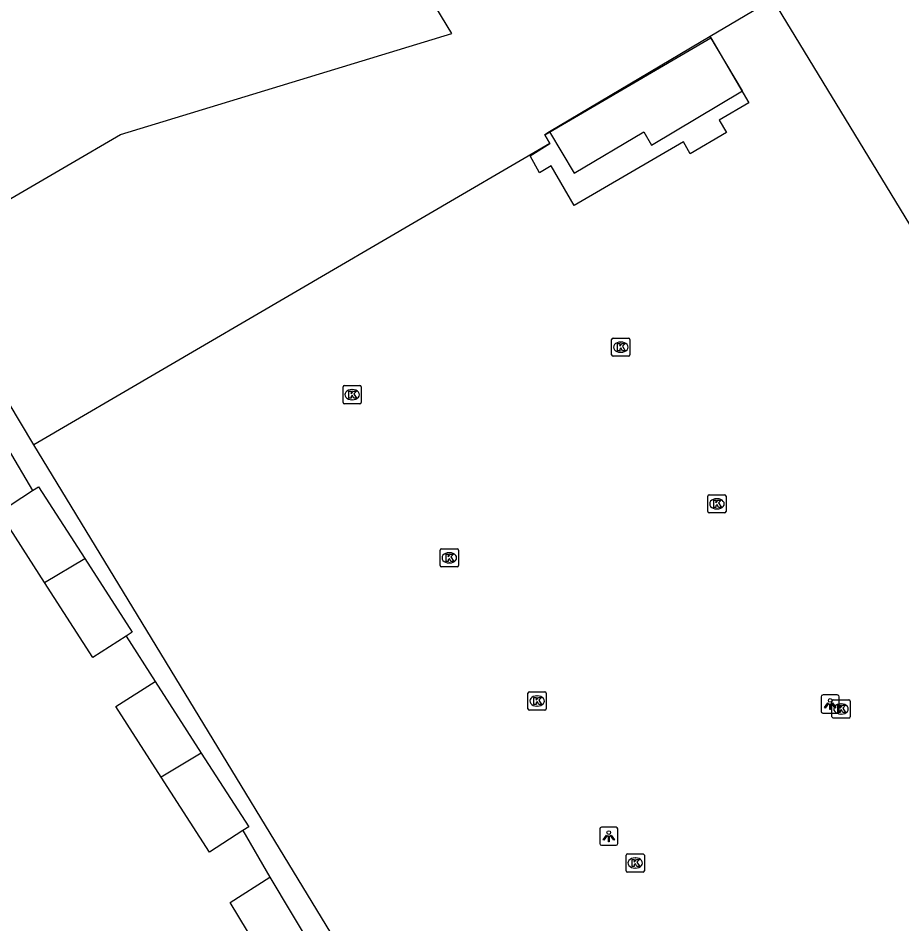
# Model space of a CAD drawing. Extents: x 159888 to 160757, y 384031 to 384746.
# Drawn here: x 160361.8 to 160410.46, y 384600.66 to 384650.52 of the extents above; entities that cross this region are included whole.
import ezdxf

# ---------------------------------------------------------------- set-up
doc = ezdxf.new("R2010")
doc.units = 0
for name, color, linetype in [('IMGEO_Kolk', 7, 'Continuous'), ('IMGEO_Lichtpunt', 7, 'Continuous'), ('IMGEO_Pand', 7, 'Continuous'), ('IMGEO_Pand_vergunning_verleend', 7, 'Continuous'), ('IMGEO_Voetpad_open', 7, 'Continuous')]:
    doc.layers.add(name, color=color, linetype=linetype)

msp = doc.modelspace()

# ---------------------------------------------------------------- linework, layer by layer
at = {"layer": 'IMGEO_Kolk'}
for p, q in [((160394.555, 384632.904), (160395.407, 384632.904)), ((160394.48, 384631.978), (160394.48, 384632.83)), ((160394.968, 384632.684), (160394.993, 384632.684)), ((160395.481, 384632.83), (160395.481, 384631.978)), ((160395.407, 384631.904), (160394.555, 384631.904)), ((160394.991, 384632.124), (160394.966, 384632.124)), ((160379.691, 384629.363), (160379.691, 384630.215)), ((160379.766, 384630.289), (160380.618, 384630.289)), ((160380.179, 384630.069), (160380.204, 384630.069)), ((160380.692, 384630.215), (160380.692, 384629.363)), ((160380.202, 384629.509), (160380.177, 384629.509)), ((160380.618, 384629.289), (160379.766, 384629.289)), ((160399.778, 384623.352), (160399.778, 384624.204)), ((160399.853, 384624.278), (160400.705, 384624.278)), ((160400.266, 384624.058), (160400.291, 384624.058)), ((160400.779, 384624.204), (160400.779, 384623.352)), ((160400.289, 384623.498), (160400.264, 384623.498)), ((160400.705, 384623.278), (160399.853, 384623.278)), ((160385.042, 384620.38), (160385.042, 384621.232)), ((160385.117, 384621.306), (160385.969, 384621.306)), ((160385.53, 384621.086), (160385.555, 384621.086)), ((160386.043, 384621.232), (160386.043, 384620.38)), ((160385.553, 384620.526), (160385.528, 384620.526)), ((160385.969, 384620.306), (160385.117, 384620.306)), ((160389.873, 384612.502), (160389.873, 384613.354)), ((160389.948, 384613.428), (160390.8, 384613.428)), ((160390.361, 384613.208), (160390.386, 384613.208)), ((160390.874, 384613.354), (160390.874, 384612.502)), ((160406.684, 384612.99), (160407.536, 384612.99)), ((160390.384, 384612.648), (160390.359, 384612.648)), ((160406.609, 384612.064), (160406.609, 384612.916)), ((160407.097, 384612.77), (160407.122, 384612.77)), ((160407.61, 384612.916), (160407.61, 384612.064)), ((160390.8, 384612.428), (160389.948, 384612.428)), ((160407.536, 384611.99), (160406.684, 384611.99)), ((160407.12, 384612.21), (160407.095, 384612.21)), ((160395.355, 384604.509), (160396.207, 384604.509)), ((160395.28, 384603.583), (160395.28, 384604.435)), ((160395.768, 384604.289), (160395.793, 384604.289)), ((160396.281, 384604.435), (160396.281, 384603.583)), ((160396.207, 384603.509), (160395.355, 384603.509)), ((160395.791, 384603.729), (160395.766, 384603.729))]:
    msp.add_line(p, q, dxfattribs=at)
for points in [[(160394.555, 384632.904), (160395.407, 384632.904)], [(160394.48, 384631.978), (160394.48, 384632.83)], [(160394.801, 384632.604), (160394.924, 384632.604), (160394.924, 384632.453), (160395.054, 384632.604), (160395.218, 384632.604), (160395.072, 384632.453), (160395.225, 384632.204), (160395.073, 384632.204), (160394.988, 384632.368), (160394.924, 384632.301), (160394.924, 384632.204), (160394.801, 384632.204), (160394.801, 384632.604)], [(160395.481, 384632.83), (160395.481, 384631.978)], [(160395.407, 384631.904), (160394.555, 384631.904)], [(160379.691, 384629.363), (160379.691, 384630.215)], [(160379.766, 384630.289), (160380.618, 384630.289)], [(160380.012, 384629.989), (160380.135, 384629.989), (160380.135, 384629.838), (160380.265, 384629.989), (160380.429, 384629.989), (160380.283, 384629.838), (160380.436, 384629.589), (160380.284, 384629.589), (160380.199, 384629.753), (160380.135, 384629.686), (160380.135, 384629.589), (160380.012, 384629.589), (160380.012, 384629.989)], [(160380.692, 384630.215), (160380.692, 384629.363)], [(160380.618, 384629.289), (160379.766, 384629.289)], [(160399.778, 384623.352), (160399.778, 384624.204)], [(160399.853, 384624.278), (160400.705, 384624.278)], [(160400.099, 384623.978), (160400.222, 384623.978), (160400.222, 384623.827), (160400.352, 384623.978), (160400.516, 384623.978), (160400.37, 384623.827), (160400.523, 384623.578), (160400.371, 384623.578), (160400.286, 384623.742), (160400.222, 384623.675), (160400.222, 384623.578), (160400.099, 384623.578), (160400.099, 384623.978)], [(160400.779, 384624.204), (160400.779, 384623.352)], [(160400.705, 384623.278), (160399.853, 384623.278)], [(160385.042, 384620.38), (160385.042, 384621.232)], [(160385.117, 384621.306), (160385.969, 384621.306)], [(160385.363, 384621.006), (160385.486, 384621.006), (160385.486, 384620.855), (160385.616, 384621.006), (160385.78, 384621.006), (160385.634, 384620.855), (160385.787, 384620.606), (160385.635, 384620.606), (160385.55, 384620.77), (160385.486, 384620.703), (160385.486, 384620.606), (160385.363, 384620.606), (160385.363, 384621.006)], [(160386.043, 384621.232), (160386.043, 384620.38)], [(160385.969, 384620.306), (160385.117, 384620.306)], [(160389.873, 384612.502), (160389.873, 384613.354)], [(160389.948, 384613.428), (160390.8, 384613.428)], [(160390.194, 384613.128), (160390.317, 384613.128), (160390.317, 384612.977), (160390.447, 384613.128), (160390.611, 384613.128), (160390.465, 384612.977), (160390.618, 384612.728), (160390.466, 384612.728), (160390.381, 384612.892), (160390.317, 384612.825), (160390.317, 384612.728), (160390.194, 384612.728), (160390.194, 384613.128)], [(160390.874, 384613.354), (160390.874, 384612.502)], [(160406.684, 384612.99), (160407.536, 384612.99)], [(160406.609, 384612.064), (160406.609, 384612.916)], [(160406.93, 384612.69), (160407.053, 384612.69), (160407.053, 384612.539), (160407.183, 384612.69), (160407.347, 384612.69), (160407.201, 384612.539), (160407.354, 384612.29), (160407.202, 384612.29), (160407.117, 384612.454), (160407.053, 384612.387), (160407.053, 384612.29), (160406.93, 384612.29), (160406.93, 384612.69)], [(160407.61, 384612.916), (160407.61, 384612.064)], [(160390.8, 384612.428), (160389.948, 384612.428)], [(160407.536, 384611.99), (160406.684, 384611.99)], [(160395.355, 384604.509), (160396.207, 384604.509)], [(160395.28, 384603.583), (160395.28, 384604.435)], [(160395.601, 384604.209), (160395.724, 384604.209), (160395.724, 384604.058), (160395.854, 384604.209), (160396.018, 384604.209), (160395.872, 384604.058), (160396.025, 384603.809), (160395.873, 384603.809), (160395.788, 384603.973), (160395.724, 384603.906), (160395.724, 384603.809), (160395.601, 384603.809), (160395.601, 384604.209)], [(160396.281, 384604.435), (160396.281, 384603.583)], [(160396.207, 384603.509), (160395.355, 384603.509)]]:
    msp.add_lwpolyline(points, dxfattribs=at)
for centre, start, end in [((160394.557, 384632.828), 91.552, 178.448), ((160394.557, 384632.828), 91.552, 178.448), ((160395.405, 384632.828), 1.552, 88.448), ((160395.405, 384632.828), 1.552, 88.448), ((160394.557, 384631.98), 181.552, 268.448), ((160394.557, 384631.98), 181.552, 268.448), ((160395.405, 384631.98), 271.552, 358.448), ((160395.405, 384631.98), 271.552, 358.448), ((160379.768, 384630.213), 91.552, 178.448), ((160379.768, 384630.213), 91.552, 178.448), ((160380.616, 384630.213), 1.552, 88.448), ((160380.616, 384630.213), 1.552, 88.448), ((160379.768, 384629.365), 181.552, 268.448), ((160379.768, 384629.365), 181.552, 268.448), ((160380.616, 384629.365), 271.552, 358.448), ((160380.616, 384629.365), 271.552, 358.448), ((160399.855, 384624.202), 91.552, 178.448), ((160399.855, 384624.202), 91.552, 178.448), ((160400.703, 384624.202), 1.552, 88.448), ((160400.703, 384624.202), 1.552, 88.448), ((160399.855, 384623.354), 181.552, 268.448), ((160399.855, 384623.354), 181.552, 268.448), ((160400.703, 384623.354), 271.552, 358.448), ((160400.703, 384623.354), 271.552, 358.448), ((160385.119, 384621.23), 91.552, 178.448), ((160385.119, 384621.23), 91.552, 178.448), ((160385.967, 384621.23), 1.552, 88.448), ((160385.967, 384621.23), 1.552, 88.448), ((160385.119, 384620.382), 181.552, 268.448), ((160385.119, 384620.382), 181.552, 268.448), ((160385.967, 384620.382), 271.552, 358.448), ((160385.967, 384620.382), 271.552, 358.448), ((160389.95, 384613.352), 91.552, 178.448), ((160389.95, 384613.352), 91.552, 178.448), ((160390.798, 384613.352), 1.552, 88.448), ((160390.798, 384613.352), 1.552, 88.448), ((160406.686, 384612.914), 91.552, 178.448), ((160406.686, 384612.914), 91.552, 178.448), ((160407.534, 384612.914), 1.552, 88.448), ((160407.534, 384612.914), 1.552, 88.448), ((160389.95, 384612.504), 181.552, 268.448), ((160389.95, 384612.504), 181.552, 268.448), ((160390.798, 384612.504), 271.552, 358.448), ((160390.798, 384612.504), 271.552, 358.448), ((160406.686, 384612.066), 181.552, 268.448), ((160406.686, 384612.066), 181.552, 268.448), ((160407.534, 384612.066), 271.552, 358.448), ((160407.534, 384612.066), 271.552, 358.448), ((160395.357, 384604.433), 91.552, 178.448), ((160395.357, 384604.433), 91.552, 178.448), ((160396.205, 384604.433), 1.552, 88.448), ((160396.205, 384604.433), 1.552, 88.448), ((160395.357, 384603.585), 181.552, 268.448), ((160395.357, 384603.585), 181.552, 268.448), ((160396.205, 384603.585), 271.552, 358.448), ((160396.205, 384603.585), 271.552, 358.448)]:
    msp.add_arc(centre, 0.0765, start, end, dxfattribs=at)
for centre, major_axis, ratio, start_param, end_param in [((160394.967, 384632.404), (-0.387, 0.002), 0.722429, 4.712389, 7.853982), ((160394.992, 384632.404), (-0.39, 0.002), 0.717154, 1.570796, 4.712389), ((160380.178, 384629.789), (-0.387, 0.002), 0.722429, 4.712389, 7.853982), ((160380.203, 384629.789), (-0.39, 0.002), 0.717154, 1.570796, 4.712389), ((160400.265, 384623.778), (-0.387, 0.002), 0.722429, 4.712389, 7.853982), ((160400.29, 384623.778), (-0.39, 0.002), 0.717154, 1.570796, 4.712389), ((160385.529, 384620.806), (-0.387, 0.002), 0.722429, 4.712389, 7.853982), ((160385.554, 384620.806), (-0.39, 0.002), 0.717154, 1.570796, 4.712389), ((160390.36, 384612.928), (-0.387, 0.002), 0.722429, 4.712389, 7.853982), ((160390.385, 384612.928), (-0.39, 0.002), 0.717154, 1.570796, 4.712389), ((160407.096, 384612.49), (-0.387, 0.002), 0.722429, 4.712389, 7.853982), ((160407.121, 384612.49), (-0.39, 0.002), 0.717154, 1.570796, 4.712389), ((160395.767, 384604.009), (-0.387, 0.002), 0.722429, 4.712389, 7.853982), ((160395.792, 384604.009), (-0.39, 0.002), 0.717154, 1.570796, 4.712389)]:
    msp.add_ellipse(centre, major_axis=major_axis, ratio=ratio, start_param=start_param, end_param=end_param, dxfattribs=at)
at = {"layer": 'IMGEO_Lichtpunt'}
for p, q in [((160406.012, 384613.163), (160406.012, 384612.356)), ((160406.012, 384613.163), (160406.012, 384612.356)), ((160406.914, 384613.258), (160406.106, 384613.258)), ((160406.914, 384613.258), (160406.106, 384613.258)), ((160407.008, 384612.356), (160407.008, 384613.163)), ((160407.008, 384612.356), (160407.008, 384613.163)), ((160406.106, 384612.262), (160406.914, 384612.262)), ((160406.106, 384612.262), (160406.914, 384612.262)), ((160394.726, 384605.982), (160393.918, 384605.982)), ((160394.726, 384605.982), (160393.918, 384605.982)), ((160393.824, 384605.887), (160393.824, 384605.08)), ((160393.824, 384605.887), (160393.824, 384605.08)), ((160394.82, 384605.08), (160394.82, 384605.887)), ((160394.82, 384605.08), (160394.82, 384605.887)), ((160393.918, 384604.986), (160394.726, 384604.986)), ((160393.918, 384604.986), (160394.726, 384604.986))]:
    msp.add_line(p, q, dxfattribs=at)
for points in [[(160406.386, 384612.827), (160406.425, 384612.799), (160406.237, 384612.537), (160406.199, 384612.564), (160406.386, 384612.827)], [(160406.488, 384612.779), (160406.535, 384612.779), (160406.535, 384612.457), (160406.488, 384612.457), (160406.488, 384612.779)], [(160406.598, 384612.799), (160406.636, 384612.826), (160406.823, 384612.564), (160406.784, 384612.536), (160406.598, 384612.799)], [(160394.198, 384605.551), (160394.237, 384605.523), (160394.049, 384605.261), (160394.011, 384605.288), (160394.198, 384605.551)], [(160394.3, 384605.503), (160394.347, 384605.503), (160394.347, 384605.181), (160394.3, 384605.181), (160394.3, 384605.503)], [(160394.41, 384605.523), (160394.448, 384605.55), (160394.635, 384605.288), (160394.596, 384605.26), (160394.41, 384605.523)]]:
    msp.add_lwpolyline(points, dxfattribs=at)
for centre in [(160406.511, 384612.961), (160394.323, 384605.685)]:
    msp.add_circle(centre, 0.0994, dxfattribs=at)
for centre, start, end in [((160406.106, 384613.163), 90, 180), ((160406.106, 384613.163), 90, 180), ((160406.914, 384613.163), 0, 90), ((160406.914, 384613.163), 0, 90), ((160406.106, 384612.356), 180, 270), ((160406.106, 384612.356), 180, 270), ((160406.914, 384612.356), 270, 0), ((160406.914, 384612.356), 270, 360), ((160393.918, 384605.887), 90, 180), ((160393.918, 384605.887), 90, 180), ((160394.726, 384605.887), 0, 90), ((160394.726, 384605.887), 0, 90), ((160393.918, 384605.08), 180, 270), ((160393.918, 384605.08), 180, 270), ((160394.726, 384605.08), 270, 0), ((160394.726, 384605.08), 270, 360)]:
    msp.add_arc(centre, 0.0946, start, end, dxfattribs=at)
at = {"layer": 'IMGEO_Pand'}
for points in [[(160356.321, 384637.631), (160364.49, 384642.391), (160367.445, 384644.113), (160385.679, 384649.677), (160366.762, 384680.819), (160373.345, 384684.923)], [(160424.95, 384634.77), (160424.12, 384634.267), (160420.68, 384632.174), (160416.644, 384629.719), (160403.36, 384651.559), (160399.912, 384649.51)], [(160399.912, 384649.51), (160391.057, 384644.248)], [(160391.057, 384644.248), (160392.409, 384641.974), (160396.243, 384644.253), (160396.672, 384643.531), (160401.692, 384646.514), (160399.912, 384649.51)], [(160391.057, 384644.248), (160390.793, 384644.091), (160391.074, 384643.61), (160362.672, 384627.03)], [(160362.672, 384627.03), (160356.321, 384637.631)], [(160363.261, 384619.446), (160360.766, 384623.327), (160362.602, 384624.507)], [(160362.602, 384624.507), (160362.929, 384624.717), (160365.466, 384620.772)], [(160363.261, 384619.446), (160365.466, 384620.772)], [(160365.466, 384620.772), (160368.078, 384616.708), (160367.75, 384616.497)], [(160367.75, 384616.497), (160365.915, 384615.317), (160363.261, 384619.446)], [(160369.682, 384608.738), (160367.186, 384612.62), (160369.349, 384614.01)], [(160369.349, 384614.01), (160371.886, 384610.064)], [(160371.886, 384610.064), (160369.682, 384608.738)], [(160371.886, 384610.064), (160374.498, 384606.001), (160374.171, 384605.791)], [(160374.171, 384605.791), (160372.335, 384604.61), (160369.682, 384608.738)], [(160375.862, 384597.889), (160373.484, 384601.834), (160375.655, 384603.229)], [(160375.655, 384603.229), (160378.072, 384599.218)]]:
    msp.add_lwpolyline(points, dxfattribs=at)
at = {"layer": 'IMGEO_Pand_vergunning_verleend'}
msp.add_lwpolyline([(160389.998, 384642.928), (160391.074, 384643.61), (160390.793, 384644.091), (160399.932, 384649.43), (160402.026, 384645.847), (160400.403, 384644.898), (160400.8, 384644.219), (160398.807, 384643.055), (160398.427, 384643.705), (160392.419, 384640.195), (160391.142, 384642.38), (160390.505, 384642.008), (160389.998, 384642.928)], dxfattribs=at)
at = {"layer": 'IMGEO_Voetpad_open'}
for points in [[(160396.112, 384572.03), (160386.83, 384587.328), (160362.672, 384627.03)], [(160361.249, 384626.788), (160362.602, 384624.507)], [(160367.75, 384616.497), (160369.349, 384614.01)], [(160374.171, 384605.791), (160375.655, 384603.229)]]:
    msp.add_lwpolyline(points, dxfattribs=at)

doc.saveas('drawing.dxf')
